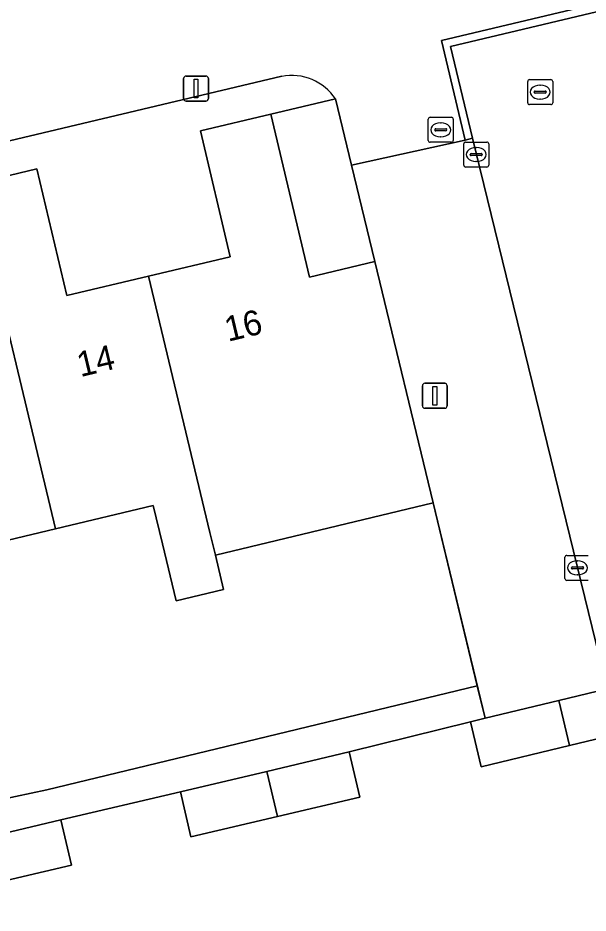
# Model space of a CAD drawing. Extents: x 158031 to 159244, y 380104 to 381214.
# Drawn here: x 158943.33 to 158966.16, y 380760.17 to 380795.98 of the extents above; entities that cross this region are included whole.
import ezdxf

# ---------------------------------------------------------------- set-up
doc = ezdxf.new("R2010")
doc.units = 0
for name, color, linetype in [('IMGEO_Erf', 7, 'Continuous'), ('IMGEO_Kolk', 7, 'Continuous'), ('IMGEO_Lichtmast', 7, 'Continuous'), ('IMGEO_Muur', 7, 'Continuous'), ('IMGEO_Pand', 7, 'Continuous'), ('IMGEO_Pand_nummerreeks', 7, 'Continuous'), ('IMGEO_Parkeervlak_open', 7, 'Continuous'), ('IMGEO_Rijbaan_lokaal_open', 7, 'Continuous'), ('IMGEO_Rioolput', 7, 'Continuous'), ('IMGEO_Voetpad_open', 7, 'Continuous')]:
    doc.layers.add(name, color=color, linetype=linetype)

msp = doc.modelspace()

# ---------------------------------------------------------------- linework, layer by layer
at = {"layer": 'IMGEO_Erf'}
for points in [[(158953.892, 380793.64), (158940.338, 380790.437)], [(158950.638, 380791.453), (158953.456, 380792.121), (158956.05, 380792.736)], [(158941.53, 380789.327), (158944.09, 380789.934), (158945.29, 380784.87), (158948.56, 380785.645), (158951.831, 380786.42), (158950.638, 380791.453)], [(158941.345, 380764.434), (158944.497, 380765.102), (158961.721, 380769.263), (158959.953, 380776.579), (158951.241, 380774.485), (158951.569, 380773.118), (158949.664, 380772.66), (158949.116, 380774.941), (158948.75, 380776.467), (158944.842, 380775.541), (158940.696, 380774.559)], [(158984.909, 380755.576), (158981.433, 380770.208), (158981.272, 380770.17), (158981.786, 380768.004), (158979.563, 380767.476), (158979.049, 380769.642), (158973.13, 380768.237), (158972.591, 380770.505), (158968.417, 380769.502), (158968.852, 380767.695), (158965.416, 380766.868), (158961.878, 380766.017), (158961.443, 380767.824), (158956.595, 380766.615), (158957.02, 380764.807), (158953.725, 380764.031), (158950.26, 380763.215), (158949.836, 380765.023), (158945.051, 380763.896), (158945.475, 380762.088), (158942.002, 380761.27)]]:
    msp.add_lwpolyline(points, dxfattribs=at)
msp.add_lwpolyline([(158956.05, 380792.736), (158953.456, 380792.121), (158955, 380785.604), (158957.62, 380786.237), (158956.691, 380790.082)], close=True, dxfattribs=at)
msp.add_arc((158954.281, 380791.541), 2.134, 34.0342, 100.5076, dxfattribs=at)
at = {"layer": 'IMGEO_Kolk'}
for p, q in [((158961.18, 380790.085), (158961.18, 380790.937)), ((158961.255, 380791.011), (158962.107, 380791.011)), ((158962.181, 380790.937), (158962.181, 380790.085)), ((158961.482, 380790.554), (158961.88, 380790.554)), ((158961.668, 380790.791), (158961.693, 380790.791)), ((158961.439, 380790.505), (158961.439, 380790.517)), ((158961.877, 380790.468), (158961.479, 380790.468)), ((158961.691, 380790.231), (158961.666, 380790.231)), ((158961.923, 380790.517), (158961.923, 380790.505)), ((158962.107, 380790.011), (158961.255, 380790.011)), ((158965.305, 380774.479), (158966.157, 380774.479)), ((158965.23, 380773.553), (158965.23, 380774.405)), ((158965.718, 380774.259), (158965.743, 380774.259)), ((158965.489, 380773.973), (158965.489, 380773.985)), ((158965.927, 380773.936), (158965.529, 380773.936)), ((158965.532, 380774.022), (158965.93, 380774.022)), ((158965.741, 380773.699), (158965.716, 380773.699)), ((158965.973, 380773.985), (158965.973, 380773.973)), ((158966.157, 380773.479), (158965.305, 380773.479))]:
    msp.add_line(p, q, dxfattribs=at)
for points in [[(158961.18, 380790.085), (158961.18, 380790.937)], [(158961.255, 380791.011), (158962.107, 380791.011)], [(158962.181, 380790.937), (158962.181, 380790.085)], [(158962.107, 380790.011), (158961.255, 380790.011)], [(158965.305, 380774.479), (158966.157, 380774.479)], [(158965.23, 380773.553), (158965.23, 380774.405)], [(158966.157, 380773.479), (158965.305, 380773.479)]]:
    msp.add_lwpolyline(points, dxfattribs=at)
for centre, radius, start, end in [((158961.257, 380790.935), 0.0765, 91.552, 178.448), ((158961.257, 380790.935), 0.0765, 91.552, 178.448), ((158962.105, 380790.935), 0.0765, 1.552, 88.448), ((158962.105, 380790.935), 0.0765, 1.552, 88.448), ((158961.479, 380790.514), 0.0403, 85.8775, 175.7526), ((158961.884, 380790.516), 0.0386, 1.7309, 96.639), ((158961.476, 380790.504), 0.0366, 178.938, 274.7102), ((158961.88, 380790.511), 0.043, 264.8664, 352.4533), ((158961.257, 380790.087), 0.0765, 181.552, 268.448), ((158961.257, 380790.087), 0.0765, 181.552, 268.448), ((158962.105, 380790.087), 0.0765, 271.552, 358.448), ((158962.105, 380790.087), 0.0765, 271.552, 358.448), ((158965.307, 380774.403), 0.0765, 91.552, 178.448), ((158965.307, 380774.403), 0.0765, 91.552, 178.448), ((158965.529, 380773.982), 0.0403, 85.8775, 175.7526), ((158965.526, 380773.972), 0.0366, 178.938, 274.7102), ((158965.93, 380773.979), 0.043, 264.8664, 352.4533), ((158965.934, 380773.984), 0.0386, 1.7309, 96.639), ((158965.307, 380773.555), 0.0765, 181.552, 268.448), ((158965.307, 380773.555), 0.0765, 181.552, 268.448)]:
    msp.add_arc(centre, radius, start, end, dxfattribs=at)
for centre, major_axis, ratio, start_param, end_param in [((158961.667, 380790.511), (-0.387, 0.002), 0.722429, 4.712389, 7.853982), ((158961.692, 380790.511), (-0.39, 0.002), 0.717154, 1.570796, 4.712389), ((158965.717, 380773.979), (-0.387, 0.002), 0.722429, 4.712389, 7.853982), ((158965.742, 380773.979), (-0.39, 0.002), 0.717154, 1.570796, 4.712389)]:
    msp.add_ellipse(centre, major_axis=major_axis, ratio=ratio, start_param=start_param, end_param=end_param, dxfattribs=at)
at = {"layer": 'IMGEO_Lichtmast'}
for p, q in [((158949.967, 380792.748), (158949.967, 380793.548)), ((158949.967, 380793.548), (158949.967, 380792.748)), ((158950.067, 380793.648), (158950.857, 380793.648)), ((158950.857, 380793.648), (158950.067, 380793.648)), ((158950.957, 380793.548), (158950.957, 380792.748)), ((158950.957, 380792.748), (158950.957, 380793.548)), ((158950.857, 380792.648), (158950.067, 380792.648)), ((158950.067, 380792.648), (158950.857, 380792.648)), ((158959.526, 380780.462), (158959.526, 380781.262)), ((158959.526, 380781.262), (158959.526, 380780.462)), ((158959.626, 380781.362), (158960.416, 380781.362)), ((158960.416, 380781.362), (158959.626, 380781.362)), ((158960.516, 380781.262), (158960.516, 380780.462)), ((158960.516, 380780.462), (158960.516, 380781.262)), ((158960.416, 380780.362), (158959.626, 380780.362)), ((158959.626, 380780.362), (158960.416, 380780.362))]:
    msp.add_line(p, q, dxfattribs=at)
for points in [[(158950.387, 380793.523), (158950.537, 380793.523), (158950.537, 380792.773), (158950.387, 380792.773), (158950.387, 380793.523)], [(158959.946, 380781.237), (158960.096, 380781.237), (158960.096, 380780.487), (158959.946, 380780.487), (158959.946, 380781.237)]]:
    msp.add_lwpolyline(points, dxfattribs=at)
for centre, start, end in [((158950.067, 380793.548), 90, 180), ((158950.067, 380793.548), 90, 180), ((158950.857, 380793.548), 0, 90), ((158950.857, 380793.548), 360, 90), ((158950.067, 380792.748), 180, 270), ((158950.067, 380792.748), 180, 270), ((158950.857, 380792.748), 270, 0), ((158950.857, 380792.748), 270, 0), ((158959.626, 380781.262), 90, 180), ((158959.626, 380781.262), 90, 180), ((158960.416, 380781.262), 0, 90), ((158960.416, 380781.262), 360, 90), ((158959.626, 380780.462), 180, 270), ((158959.626, 380780.462), 180, 270), ((158960.416, 380780.462), 270, 0), ((158960.416, 380780.462), 270, 0)]:
    msp.add_arc(centre, 0.1, start, end, dxfattribs=at)
at = {"layer": 'IMGEO_Muur'}
msp.add_lwpolyline([(158972.621, 380797.69), (158972.549, 380797.994), (158960.285, 380795.07), (158961.233, 380791.092), (158961.523, 380791.161), (158960.647, 380794.835)], close=True, dxfattribs=at)
for points in [[(158953.456, 380792.121), (158956.05, 380792.736)], [(158956.05, 380792.736), (158956.691, 380790.082)], [(158956.691, 380790.082), (158957.62, 380786.237)], [(158959.953, 380776.579), (158962.034, 380767.966)]]:
    msp.add_lwpolyline(points, dxfattribs=at)
at = {"layer": 'IMGEO_Pand'}
for points in [[(158957.62, 380786.237), (158955, 380785.604), (158953.456, 380792.121), (158950.638, 380791.453), (158951.831, 380786.42), (158948.56, 380785.645), (158951.021, 380775.399), (158951.241, 380774.485), (158959.953, 380776.579)], [(158948.56, 380785.645), (158945.29, 380784.87), (158944.09, 380789.934), (158941.53, 380789.327), (158944.842, 380775.541), (158948.75, 380776.467), (158949.116, 380774.941), (158949.664, 380772.66), (158951.569, 380773.118), (158951.241, 380774.485), (158951.021, 380775.399)], [(158936.882, 380782.789), (158939.347, 380772.523), (158941.081, 380772.934), (158940.696, 380774.559), (158944.842, 380775.541), (158941.53, 380789.327), (158938.97, 380788.721), (158940.19, 380783.572)], [(158965.416, 380766.868), (158968.852, 380767.695), (158968.417, 380769.502), (158966.918, 380769.141), (158964.99, 380768.677)], [(158965.416, 380766.868), (158964.99, 380768.677), (158962.034, 380767.966), (158961.443, 380767.824), (158961.878, 380766.017)], [(158956.595, 380766.615), (158953.296, 380765.838), (158953.725, 380764.031), (158957.02, 380764.807)], [(158953.296, 380765.838), (158949.836, 380765.023), (158950.26, 380763.215), (158953.725, 380764.031)], [(158945.051, 380763.896), (158941.576, 380763.077), (158942.002, 380761.27), (158945.475, 380762.088)]]:
    msp.add_lwpolyline(points, close=True, dxfattribs=at)
at = {"layer": 'IMGEO_Parkeervlak_open'}
msp.add_lwpolyline([(158961.523, 380791.161), (158961.233, 380791.092), (158956.691, 380790.082), (158957.62, 380786.237), (158959.953, 380776.579), (158961.721, 380769.263), (158962.034, 380767.966), (158964.99, 380768.677), (158966.918, 380769.141)], close=True, dxfattribs=at)
at = {"layer": 'IMGEO_Rijbaan_lokaal_open'}
msp.add_lwpolyline([(158968.953, 380785.819), (158968.257, 380788.75), (158967.561, 380791.68), (158973.685, 380793.135), (158972.621, 380797.69), (158960.647, 380794.835), (158961.523, 380791.161), (158966.918, 380769.141), (158968.417, 380769.502), (158972.591, 380770.505), (158972.434, 380771.167), (158971.738, 380774.097), (158971.042, 380777.028), (158970.345, 380779.958), (158969.649, 380782.889)], close=True, dxfattribs=at)
at = {"layer": 'IMGEO_Rioolput'}
for p, q in [((158963.739, 380792.582), (158963.739, 380793.434)), ((158963.814, 380793.508), (158964.666, 380793.508)), ((158964.74, 380793.434), (158964.74, 380792.582)), ((158964.041, 380793.051), (158964.439, 380793.051)), ((158964.227, 380793.288), (158964.252, 380793.288)), ((158963.998, 380793.002), (158963.998, 380793.014)), ((158964.436, 380792.965), (158964.038, 380792.965)), ((158964.25, 380792.728), (158964.225, 380792.728)), ((158964.482, 380793.014), (158964.482, 380793.002)), ((158964.666, 380792.508), (158963.814, 380792.508)), ((158959.832, 380792), (158960.684, 380792)), ((158959.757, 380791.074), (158959.757, 380791.926)), ((158960.245, 380791.78), (158960.27, 380791.78)), ((158960.758, 380791.926), (158960.758, 380791.074)), ((158960.016, 380791.494), (158960.016, 380791.506)), ((158960.454, 380791.457), (158960.056, 380791.457)), ((158960.059, 380791.543), (158960.457, 380791.543)), ((158960.5, 380791.506), (158960.5, 380791.494)), ((158960.684, 380791), (158959.832, 380791)), ((158960.268, 380791.22), (158960.243, 380791.22))]:
    msp.add_line(p, q, dxfattribs=at)
for points in [[(158963.739, 380792.582), (158963.739, 380793.434)], [(158963.814, 380793.508), (158964.666, 380793.508)], [(158964.74, 380793.434), (158964.74, 380792.582)], [(158964.666, 380792.508), (158963.814, 380792.508)], [(158959.832, 380792), (158960.684, 380792)], [(158959.757, 380791.074), (158959.757, 380791.926)], [(158960.758, 380791.926), (158960.758, 380791.074)], [(158960.684, 380791), (158959.832, 380791)]]:
    msp.add_lwpolyline(points, dxfattribs=at)
for centre, radius, start, end in [((158963.816, 380793.432), 0.0765, 91.552, 178.448), ((158963.816, 380793.432), 0.0765, 91.552, 178.448), ((158964.664, 380793.432), 0.0765, 1.552, 88.448), ((158964.664, 380793.432), 0.0765, 1.552, 88.448), ((158964.038, 380793.011), 0.0403, 85.8775, 175.7526), ((158964.443, 380793.013), 0.0386, 1.7309, 96.639), ((158964.035, 380793.001), 0.0366, 178.938, 274.7102), ((158964.439, 380793.008), 0.043, 264.8664, 352.4533), ((158963.816, 380792.584), 0.0765, 181.552, 268.448), ((158963.816, 380792.584), 0.0765, 181.552, 268.448), ((158964.664, 380792.584), 0.0765, 271.552, 358.448), ((158964.664, 380792.584), 0.0765, 271.552, 358.448), ((158959.834, 380791.924), 0.0765, 91.552, 178.448), ((158959.834, 380791.924), 0.0765, 91.552, 178.448), ((158960.682, 380791.924), 0.0765, 1.552, 88.448), ((158960.682, 380791.924), 0.0765, 1.552, 88.448), ((158960.056, 380791.503), 0.0403, 85.8775, 175.7526), ((158960.053, 380791.493), 0.0366, 178.938, 274.7102), ((158960.457, 380791.5), 0.043, 264.8664, 352.4533), ((158960.461, 380791.505), 0.0386, 1.7309, 96.639), ((158959.834, 380791.076), 0.0765, 181.552, 268.448), ((158959.834, 380791.076), 0.0765, 181.552, 268.448), ((158960.682, 380791.076), 0.0765, 271.552, 358.448), ((158960.682, 380791.076), 0.0765, 271.552, 358.448)]:
    msp.add_arc(centre, radius, start, end, dxfattribs=at)
for centre, major_axis, ratio, start_param, end_param in [((158964.226, 380793.008), (-0.387, 0.002), 0.722429, 4.712389, 7.853982), ((158964.251, 380793.008), (-0.39, 0.002), 0.717154, 1.570796, 4.712389), ((158960.244, 380791.5), (-0.387, 0.002), 0.722429, 4.712389, 7.853982), ((158960.269, 380791.5), (-0.39, 0.002), 0.717154, 1.570796, 4.712389)]:
    msp.add_ellipse(centre, major_axis=major_axis, ratio=ratio, start_param=start_param, end_param=end_param, dxfattribs=at)
at = {"layer": 'IMGEO_Voetpad_open'}
for points in [[(158960.285, 380795.07), (158972.549, 380797.994), (158971.781, 380801.286), (158971.678, 380801.261), (158955.404, 380797.381), (158954.485, 380801.164), (158949.517, 380800.001), (158948.489, 380799.76), (158947.885, 380799.619), (158948.187, 380798.028), (158940.713, 380796.274), (158938.975, 380795.866), (158939.504, 380793.695), (158924.003, 380790.127), (158924.8, 380786.765), (158940.338, 380790.437), (158953.892, 380793.64)], [(158956.05, 380792.736), (158956.691, 380790.082), (158961.233, 380791.092), (158960.285, 380795.07)]]:
    msp.add_lwpolyline(points, dxfattribs=at)
msp.add_lwpolyline([(158949.836, 380765.023), (158953.296, 380765.838), (158956.595, 380766.615), (158961.443, 380767.824), (158962.034, 380767.966), (158961.721, 380769.263), (158944.497, 380765.102), (158941.345, 380764.434), (158929.256, 380761.648), (158929.582, 380760.206), (158935.639, 380761.663), (158936.354, 380761.847), (158939.176, 380762.512), (158941.576, 380763.077), (158945.051, 380763.896)], close=True, dxfattribs=at)
msp.add_arc((158954.281, 380791.541), 2.134, 34.0342, 100.5076, dxfattribs=at)

# ---------------------------------------------------------------- texts
at = {"layer": 'IMGEO_Pand_nummerreeks'}
for s, p in [('16', (158951.743, 380783.02)), ('14', (158945.835, 380781.606))]:
    msp.add_text(s, height=1, rotation=13.4645, dxfattribs=at).set_placement(p)

doc.saveas('drawing.dxf')
